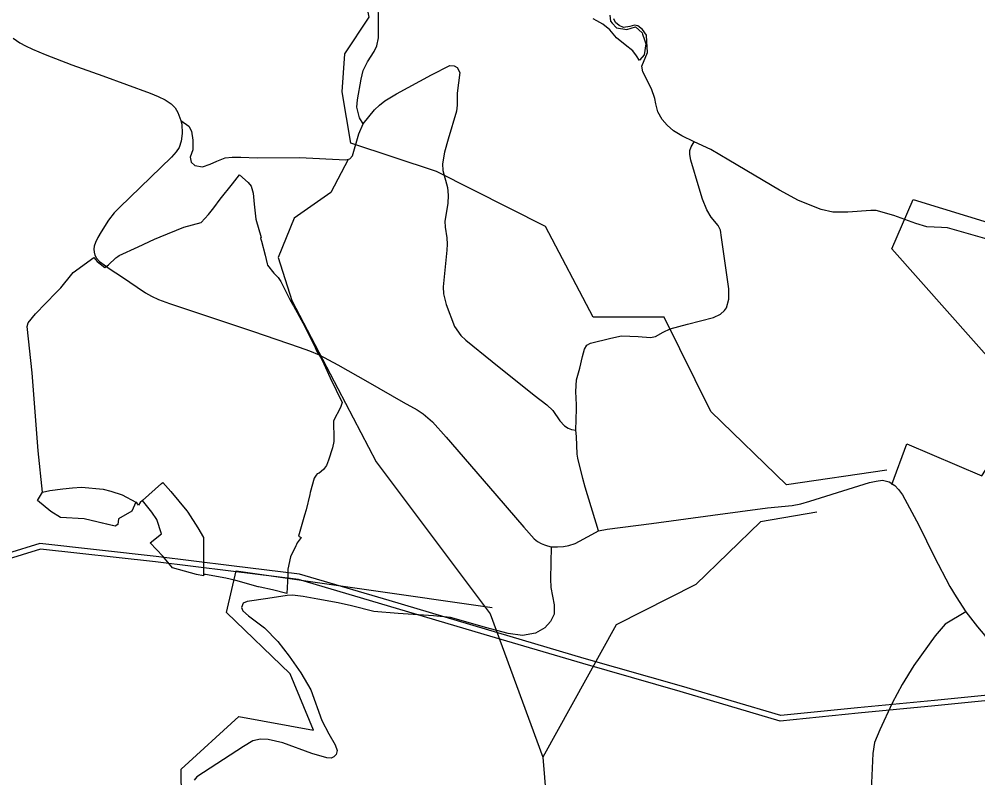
# Model space of a CAD drawing. Extents: x -789162 to -606354, y -1062736 to -945481.
# Drawn here: x -679066 to -676388, y -985243 to -983123 of the extents above; entities that cross this region are included whole.
import ezdxf

# ---------------------------------------------------------------- set-up
doc = ezdxf.new("R2010")
doc.units = 0
for name, color, linetype in [('_SIRSI VZTAHY_CYKLOTRASY MISTNI S', 7, 'Continuous'), ('_SIRSI VZTAHY_ELEKTRICKE VEDENI VN 110 kV S', 7, 'Continuous'), ('_SIRSI VZTAHY_OP vodnich zdroju II stupne', 7, 'Continuous'), ('_SIRSI VZTAHY_SILNICE II TRIDY_STAV', 7, 'Continuous'), ('_SIRSI VZTAHY_SILNICE III TRIDY_STAV', 7, 'Continuous'), ('_SIRSI VZTAHY_USES_RBC_S', 7, 'Continuous')]:
    doc.layers.add(name, color=color, linetype=linetype)

msp = doc.modelspace()

# ---------------------------------------------------------------- linework, layer by layer
at = {"layer": '_SIRSI VZTAHY_CYKLOTRASY MISTNI S'}
for points in [[(-676641.6, -984383.1), (-676922, -984424.2), (-677134, -984218.9), (-677264, -983955.4), (-677462.3, -983955.4), (-677595.7, -983702.2), (-677900.1, -983548.2), (-678139.4, -983469.5), (-678163.4, -983325.7), (-678156.5, -983219.7), (-678088.1, -983117), (-678115.5, -982983.5), (-678242, -982856.9), (-678330.9, -982572.9), (-678313.8, -982329.1), (-678365.1, -982079.3)], [(-676627.9, -984423.3), (-676586, -984309.5), (-676376.6, -984399.4), (-676244.9, -984195.8), (-676627.9, -983764.6), (-676568.1, -983626.9), (-676334.7, -983698.7), (-676137.2, -983722.7), (-675933.7, -983650.8), (-675772.1, -983662.8), (-675478.9, -983788.6), (-675365.2, -983794.5), (-675281.4, -983602.9), (-675155.7, -983495.1), (-675036, -983525.1), (-674910.4, -983561), (-674802.6, -983471.2), (-674485.5, -983579), (-674252.1, -983620.9), (-674102.4, -983567), (-673915, -983598.4)], [(-678147.3, -983515.2), (-678195.2, -983607.6), (-678297.8, -983679.5), (-678342.3, -983789), (-678304.7, -983908.8), (-678068.7, -984360.4), (-677750.7, -984784.8), (-677603.6, -985185.1), (-677576.3, -985515.4), (-677586.5, -985816.5), (-677395, -986100.5), (-677275.3, -986203.2), (-677210.3, -986446.1), (-677012, -986678.8), (-676860, -986915.4), (-676791.6, -987158.3), (-676884, -987315.7)], [(-676837.6, -984500.7), (-676994.9, -984528.1), (-677176.1, -984702.6), (-677398.4, -984815.6), (-677603.6, -985185.1)], [(-679840.5, -987281.3), (-679999.8, -986991.7), (-680116, -986838.9), (-680262.7, -986590.5), (-680278.6, -986322.1), (-680265.3, -986199.9), (-680026.4, -986141.5), (-679795.4, -986393.9), (-679584.7, -986348.1), (-679506, -986262.6), (-679266.7, -986098.3), (-679188, -986266), (-678825.5, -986355), (-678613.5, -986289.9), (-678562.2, -985739), (-678610.1, -985544), (-678613.5, -985218.9), (-678452.8, -985071.7), (-678244.2, -985109.4), (-678309.1, -984952), (-678487, -984780.9), (-678459.6, -984664.5), (-677744.9, -984767.2)]]:
    msp.add_lwpolyline(points, dxfattribs=at)
at = {"layer": '_SIRSI VZTAHY_ELEKTRICKE VEDENI VN 110 kV S'}
for points in [[(-675431.7, -984918.3), (-675666.8, -984942.7), (-675976, -984970.5), (-676184.2, -984994.4), (-676509.1, -985027.1), (-676724, -985047.3), (-676938.4, -985069.3), (-677215.3, -984987.3), (-677487.3, -984909.5), (-677762.9, -984828), (-678032.3, -984747.8), (-678283, -984673.7), (-678473.2, -984650.7), (-678683.9, -984624.8), (-679008.1, -984588.6), (-679280.2, -984672.5), (-679632.2, -984782.6), (-679917.5, -984871), (-680167.4, -984947.8), (-680395.9, -985020.4), (-680598, -985083.4), (-680851.2, -985162.2), (-680979.5, -985202.7)], [(-675431.7, -984918.3), (-675666.8, -984942.7), (-675976, -984970.5), (-676184.2, -984994.4), (-676509.1, -985027.1), (-676724, -985047.3), (-676938.4, -985069.3), (-677215.3, -984987.3), (-677487.3, -984909.5), (-677762.9, -984828), (-678032.3, -984747.8), (-678283, -984673.7), (-678473.2, -984650.7), (-678683.9, -984624.8), (-679008.1, -984588.6), (-679280.2, -984672.5), (-679632.2, -984782.6), (-679917.5, -984871), (-680167.4, -984947.8), (-680395.9, -985020.4), (-680598, -985083.4), (-680851.2, -985162.2), (-680979.5, -985202.7)], [(-675431.7, -984918.3), (-675666.8, -984942.7), (-675976, -984970.5), (-676184.2, -984994.4), (-676509.1, -985027.1), (-676724, -985047.3), (-676938.4, -985069.3), (-677215.3, -984987.3), (-677487.3, -984909.5), (-677762.9, -984828), (-678032.3, -984747.8), (-678283, -984673.7), (-678473.2, -984650.7), (-678683.9, -984624.8), (-679008.1, -984588.6), (-679280.2, -984672.5), (-679632.2, -984782.6), (-679917.5, -984871), (-680167.4, -984947.8), (-680395.9, -985020.4), (-680598, -985083.4), (-680851.2, -985162.2), (-680979.5, -985202.7)], [(-675430.1, -984933.2), (-675665.2, -984957.7), (-675974.5, -984985.5), (-676182.6, -985009.3), (-676507.5, -985042), (-676722.5, -985062.2), (-676939.9, -985084.5), (-677219.7, -985001.7), (-677491.6, -984923.8), (-677767.3, -984842.3), (-678036.7, -984762.2), (-678285.9, -984688.5), (-678474.7, -984665.6), (-678685.6, -984639.7), (-679006.8, -984603.9), (-679275.8, -984686.8)], [(-675430.1, -984933.2), (-675665.2, -984957.7), (-675974.5, -984985.5), (-676182.6, -985009.3), (-676507.5, -985042), (-676722.5, -985062.2), (-676939.9, -985084.5), (-677219.7, -985001.7), (-677491.6, -984923.8), (-677767.3, -984842.3), (-678036.7, -984762.2), (-678285.9, -984688.5), (-678474.7, -984665.6), (-678685.6, -984639.7), (-679006.8, -984603.9), (-679275.8, -984686.8)], [(-675430.1, -984933.2), (-675665.2, -984957.7), (-675974.5, -984985.5), (-676182.6, -985009.3), (-676507.5, -985042), (-676722.5, -985062.2), (-676939.9, -985084.5), (-677219.7, -985001.7), (-677491.6, -984923.8), (-677767.3, -984842.3), (-678036.7, -984762.2), (-678285.9, -984688.5), (-678474.7, -984665.6), (-678685.6, -984639.7), (-679006.8, -984603.9), (-679275.8, -984686.8)]]:
    msp.add_lwpolyline(points, dxfattribs=at)
at = {"layer": '_SIRSI VZTAHY_OP vodnich zdroju II stupne'}
for points in [[(-678372.7, -983810.2), (-678355.1, -983832.8), (-678342.6, -983844.8), (-678335.6, -983855.6), (-678322.7, -983880.3), (-678308.7, -983908.5), (-678299.6, -983924.2), (-678278, -983962.8), (-678267.8, -983981.9), (-678251.5, -984016.7), (-678241.9, -984034.4), (-678235, -984052.1), (-678222.2, -984070.5), (-678215.2, -984085.8), (-678197, -984125.5), (-678163.9, -984193.8), (-678168.5, -984207.7), (-678187.8, -984245.7), (-678188.3, -984251.2), (-678188.3, -984257.3), (-678186.9, -984285), (-678187, -984302.7), (-678190.7, -984321.1), (-678201.8, -984355), (-678208, -984369.8), (-678216.4, -984381.3), (-678228, -984391.5), (-678233.6, -984393.3), (-678236.1, -984397.4), (-678242.3, -984405.7), (-678253, -984446.1), (-678254.5, -984451.4), (-678264.3, -984494.1), (-678269.1, -984508.8), (-678285.8, -984567.7), (-678278.6, -984571), (-678289.7, -984586.7), (-678291.7, -984591), (-678293.1, -984594.8), (-678308.5, -984625.4), (-678315.4, -984660.1), (-678315.9, -984677.2), (-678318.6, -984728.3), (-678358.1, -984717.8), (-678392.8, -984710.5), (-678397.2, -984709.6), (-678398.2, -984709.7), (-678461.2, -984691.7), (-678489.1, -984684.7), (-678545.6, -984675.3), (-678548.4, -984674.9), (-678550.8, -984674.5), (-678551.2, -984678.8), (-678570.8, -984675.2), (-678638.1, -984656.6), (-678665.2, -984623.2), (-678700.1, -984586.1), (-678668.8, -984561.5), (-678681.8, -984521.6), (-678695.7, -984500.2), (-678721.6, -984468.1), (-678728.2, -984474), (-678733.1, -984480.7), (-678737.5, -984474.6), (-678740.4, -984472.5), (-678751.7, -984497.8), (-678788.8, -984519.1), (-678791, -984535.1), (-678797.7, -984539.7), (-678884.7, -984519.2), (-678951.2, -984515.7), (-678978, -984499.1), (-679015.4, -984467.7), (-679000.7, -984445), (-679012.7, -984329.3), (-679030.3, -984110.9), (-679044.2, -983981.7), (-679041.2, -983971.4), (-679020.4, -983946.4), (-678962.9, -983886.8), (-678949.9, -983873.5), (-678919.1, -983835.9), (-678915.2, -983831.1), (-678857.6, -983788.6), (-678848.5, -983800.4), (-678827.2, -983816.7), (-678816.6, -983809.7), (-678795.7, -983789.5), (-678790.3, -983785.8), (-678786.8, -983783.4), (-678733.7, -983759.6), (-678688.1, -983738.1), (-678672.7, -983730.9), (-678605.8, -983704.1), (-678557.7, -983690.7), (-678537.4, -983668.9), (-678522.7, -983650.2), (-678504.3, -983626.3), (-678470.1, -983583), (-678450.5, -983558.4), (-678426.2, -983579.6), (-678418.3, -983589.6), (-678412.6, -983609.6), (-678409.3, -983639.6), (-678404.8, -983681.8), (-678390.2, -983733.5), (-678391.6, -983734.8), (-678389.3, -983742.9), (-678379.3, -983782.4), (-678373.3, -983806.7)], [(-678951.2, -984515.7), (-678978, -984499.1), (-679015.4, -984467.7), (-679000.7, -984445), (-678981, -984440), (-678944.6, -984435.2), (-678916.9, -984432.8), (-678891.7, -984431.1), (-678831.4, -984436.8), (-678810.4, -984441.9), (-678778.2, -984452.1), (-678740.4, -984472.5), (-678751.7, -984497.8), (-678788.8, -984519.1), (-678791, -984535.1), (-678797.7, -984539.7), (-678822.6, -984533.8), (-678884.9, -984519.1)], [(-678668.8, -984561.5), (-678681.8, -984521.6), (-678695.7, -984500.2), (-678721.6, -984468.1), (-678668.4, -984420.9), (-678664.5, -984417.4), (-678642.4, -984443), (-678597.4, -984497), (-678594.7, -984500.2), (-678566.8, -984544), (-678551.4, -984571.8), (-678550.8, -984674.5), (-678551.2, -984678.8), (-678570.8, -984675.2), (-678638, -984656.4), (-678665.2, -984623.2), (-678700.1, -984586.1)]]:
    msp.add_lwpolyline(points, close=True, dxfattribs=at)
at = {"layer": '_SIRSI VZTAHY_SILNICE II TRIDY_STAV'}
for points in [[(-679083.3, -983176.3), (-679064.1, -983188.7), (-679048.4, -983197.2), (-679028.6, -983206.6), (-678993.4, -983221.5), (-678919.1, -983250.6), (-678832.5, -983281.1), (-678700.3, -983329.3), (-678678.1, -983338.7), (-678657.9, -983348.4), (-678641.8, -983359.6), (-678630.4, -983371), (-678622.7, -983383.5), (-678614.5, -983405.8)], [(-678614.5, -983405.8), (-678611.6, -983416.1), (-678610.6, -983442.9), (-678613.5, -983463.6), (-678619.3, -983481.4), (-678627.3, -983493.5), (-678640.5, -983508.9), (-678785.9, -983648.8), (-678800.8, -983663.7), (-678816.4, -983684.2), (-678836.7, -983716.9), (-678846.1, -983733.2), (-678852.8, -983747.1), (-678856.7, -983757.4), (-678858, -983765.5), (-678857.1, -983773.7), (-678854.5, -983782.5), (-678850, -983790.8), (-678841.6, -983799.9), (-678811.9, -983821.3), (-678780.4, -983841.7), (-678713.2, -983888), (-678696.2, -983897.4), (-678676.8, -983906), (-678645.9, -983917.3), (-678411.5, -983996.1), (-678283.6, -984039.4), (-678255, -984049.7), (-678227.6, -984061.4), (-678175.5, -984089.2), (-678092.5, -984136.7), (-677993, -984193.1), (-677953.9, -984214.9), (-677937.5, -984225.6), (-677911.6, -984248.6), (-677872.9, -984291.2), (-677754.7, -984427.9), (-677656, -984542.3), (-677626.9, -984575.1), (-677617.9, -984582.3), (-677607.8, -984588.4), (-677598.6, -984592.3), (-677590.1, -984595), (-677580.1, -984597.4)], [(-677447.4, -984553.1), (-677423.1, -984547.8), (-677299.7, -984532.4), (-677128.5, -984509.2), (-676975.4, -984488.7), (-676906.7, -984481.6), (-676882.6, -984477.8), (-676856.9, -984470.1), (-676735.2, -984431.8), (-676690.4, -984417.8), (-676672, -984413.7), (-676654.1, -984411.4), (-676635.1, -984416.1), (-676619.9, -984426.4), (-676609.7, -984436.9), (-676598.2, -984451.8), (-676552.9, -984537), (-676509.3, -984624.1), (-676465.6, -984708.5), (-676448.7, -984737.3), (-676420.9, -984779.5)], [(-677580.1, -984597.4), (-677562, -984597.6), (-677545.6, -984596.3), (-677530.8, -984594.2), (-677512.7, -984588.5), (-677465.8, -984563.2), (-677447.4, -984553.1)], [(-676420.9, -984779.5), (-676389, -984821), (-676368.2, -984845.5), (-676354.6, -984855.7)]]:
    msp.add_lwpolyline(points, dxfattribs=at)
at = {"layer": '_SIRSI VZTAHY_SILNICE III TRIDY_STAV'}
for points in [[(-678104.7, -983415.7), (-678115.1, -983398.4), (-678119.1, -983383.9), (-678122.4, -983369.2), (-678120.8, -983348.4), (-678111.1, -983290.7), (-678104.8, -983266.1), (-678093.1, -983242.6), (-678074.3, -983213.7), (-678067.4, -983197.1), (-678062.6, -983175.3), (-678062, -983130.7), (-678063.4, -983076.2)], [(-677180.5, -983465.6), (-677215.1, -983448.9), (-677238.1, -983435.1), (-677255.7, -983419.2), (-677269.8, -983403.6), (-677281.4, -983382.3), (-677287.5, -983359.4), (-677290.6, -983344.2), (-677299.2, -983317.7), (-677323.8, -983269.8), (-677326.6, -983254.7), (-677310.9, -983216.1), (-677312.2, -983185.1), (-677313.8, -983167.7), (-677324.9, -983151.5), (-677337.9, -983141.3), (-677347.4, -983139.7), (-677360.1, -983143.6), (-677377.3, -983145.8), (-677390.3, -983141), (-677399.8, -983132.1), (-677404.3, -983121.6)], [(-678104.7, -983415.7), (-678073.2, -983376.6), (-678059.8, -983362.9), (-678044.9, -983351.2), (-678011.6, -983331.4), (-677914.5, -983278.4), (-677862.9, -983252.6), (-677851.1, -983253.1), (-677842.7, -983257.8), (-677835.4, -983272.4), (-677842.7, -983329.6), (-677842.9, -983362.9), (-677844.6, -983379.9), (-677867.2, -983458.3), (-677877.9, -983494.8), (-677883.3, -983527.2), (-677882.2, -983545.9), (-677869.9, -983593), (-677867.3, -983614.8), (-677868.2, -983637.8), (-677876.9, -983687.2), (-677876.2, -983704.2), (-677871.3, -983733.9), (-677870, -983751.5), (-677871.7, -983768.7), (-677881.4, -983870.9), (-677880.5, -983890.8), (-677873, -983920.2), (-677849.7, -983982), (-677832.6, -984006.9), (-677818.7, -984020.3), (-677744.4, -984079.4), (-677627, -984173.3), (-677591.7, -984200.8), (-677575.5, -984216.3), (-677555.2, -984245.7), (-677542.5, -984259.6), (-677532.3, -984265.9), (-677522.7, -984269.2), (-677511.4, -984271.4)], [(-678614.5, -983405.8), (-678592.4, -983422), (-678584.7, -983435.8), (-678580.6, -983461.4), (-678580.7, -983488), (-678588.7, -983508.9), (-678586, -983522.6), (-678575.4, -983532.1), (-678553.7, -983535.3), (-678532.6, -983527.9), (-678513.8, -983519.4), (-678491.1, -983510.8), (-678470.7, -983508.2), (-678447.2, -983508.9), (-678401.7, -983510.2), (-678282.8, -983509.9), (-678153.7, -983515.6), (-678142.2, -983513), (-678135.2, -983504.7), (-678116.9, -983443.7), (-678104.7, -983415.7)], [(-677511.4, -984271.4), (-677509.5, -984211.6), (-677509.2, -984200.6), (-677511, -984163.7), (-677509.2, -984130.6), (-677499.6, -984097.8), (-677492.4, -984065.9), (-677486.9, -984045.3), (-677480.2, -984034), (-677469.6, -984028.4), (-677413.5, -984014.8), (-677383.6, -984008.1), (-677337, -984010), (-677302, -984012.2), (-677288.1, -984010), (-677266.8, -983997.6), (-677247.4, -983988.7), (-677199.2, -983975.7), (-677126.5, -983956.7), (-677106.5, -983947.5), (-677095.5, -983936.9), (-677090.2, -983929.4), (-677083.3, -983905.7), (-677083.8, -983876.6), (-677103.9, -983733), (-677107.2, -983712.2), (-677113.1, -983699.2), (-677132.9, -983676.1), (-677145.3, -983656.1), (-677156.6, -983626.4), (-677166.2, -983595.2), (-677189.6, -983517.2), (-677192.5, -983501.4), (-677192.2, -983490.3), (-677188.7, -983480.1), (-677180.5, -983465.6)], [(-676180.3, -983759.2), (-676235.6, -983763.9), (-676255.8, -983762.4), (-676283.8, -983759.9), (-676472.4, -983706.1), (-676489.2, -983704.7), (-676530, -983703.1), (-676561.2, -983694.1), (-676622.6, -983671.8), (-676672.1, -983657.5), (-676687, -983657.3), (-676750.9, -983662.2), (-676793.1, -983662.2), (-676825.2, -983654.9), (-676888.7, -983629.9), (-676942, -983601.1), (-677083.3, -983516.6), (-677133.3, -983486.7), (-677180.5, -983465.6)], [(-677447.4, -984553.1), (-677485.1, -984430.5), (-677491.8, -984406.5), (-677505.2, -984349.3), (-677507.4, -984338.6), (-677509, -984289.4), (-677511.4, -984271.4)], [(-677580.1, -984597.4), (-677581.5, -984686.6), (-677580.4, -984711.2), (-677571.6, -984760), (-677571.9, -984785.4), (-677581.6, -984805.8), (-677597.6, -984823.8), (-677623.7, -984839.2), (-677660.1, -984845.1), (-677700.1, -984840), (-677763.6, -984823.1), (-677818.7, -984806.8), (-677861.1, -984795.4), (-677908.8, -984790.1), (-678007.6, -984784.1), (-678075.1, -984777.8), (-678137.3, -984762.8), (-678174.9, -984753.6), (-678231.6, -984743.9), (-678272.9, -984735.9), (-678302.2, -984732.5), (-678317.9, -984733.8), (-678371.2, -984741.8), (-678429.2, -984750.5), (-678440.7, -984755), (-678444.7, -984767.1), (-678441.6, -984776.7), (-678425.8, -984789.9), (-678381.2, -984824.2), (-678343.5, -984861.9), (-678312.2, -984903.2), (-678279.6, -984949.8), (-678250.9, -984996.9), (-678220.5, -985082.8), (-678201.1, -985120.1), (-678183.4, -985151.2), (-678178.2, -985166.7), (-678180.6, -985178.2), (-678187.3, -985184.8), (-678194.6, -985187.8), (-678206.7, -985187.4), (-678248.5, -985175.3), (-678329.8, -985145), (-678370.5, -985135.6), (-678391.6, -985135.3), (-678413, -985140), (-678439.9, -985155.9), (-678551.1, -985228.3), (-678569.5, -985240), (-678577.7, -985249.6)], [(-676420.9, -984779.5), (-676479.2, -984813.9), (-676506.8, -984846.1), (-676566.5, -984929), (-676598.9, -984982), (-676626.9, -985034.7), (-676661.5, -985108.7), (-676676.1, -985143.9), (-676681.2, -985174.7), (-676685.9, -985277.3)]]:
    msp.add_lwpolyline(points, dxfattribs=at)
at = {"layer": '_SIRSI VZTAHY_USES_RBC_S'}
msp.add_lwpolyline([(-677415.6, -983111.4), (-677413.8, -983128.9), (-677409.5, -983133.8), (-677397.2, -983147.6), (-677368.1, -983151.9), (-677343.8, -983144), (-677325.6, -983161), (-677324.3, -983165), (-677319.1, -983180.8), (-677315.3, -983191.9), (-677320.2, -983222.3), (-677331.9, -983236.7), (-677333.5, -983238.7), (-677341.4, -983225.2), (-677352.1, -983211.2), (-677372.7, -983194.6), (-677397.4, -983175.1), (-677416.2, -983152.9), (-677435.8, -983137.1), (-677452.3, -983127.9), (-677462.7, -983122.4)], dxfattribs=at)

doc.saveas('drawing.dxf')
